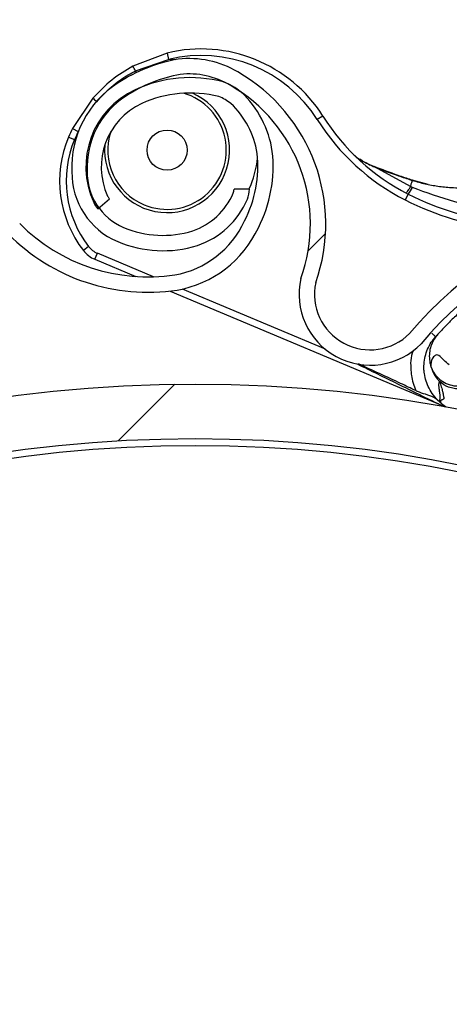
# Model space of a CAD drawing. Header units: inches. Extents: x 170 to 284, y 215 to 248.
# Tile 688 of 1056: x 211.0882 to 211.1556, y 244.633 to 244.7877. Entities that reach past the tile are written whole.
import ezdxf

# ---------------------------------------------------------------- set-up
doc = ezdxf.new("R2010")
doc.units = ezdxf.units.IN
doc.header["$LTSCALE"] = 0.25
doc.header["$MEASUREMENT"] = 0
doc.layers.add('ANNOTATIONS', color=1, linetype='Continuous')
doc.layers.add('LH FRONT OF HOOD', color=7, linetype='Continuous')
doc.styles.add('ARIAL', font='arial.ttf', dxfattribs={"height": 0.09375})
doc.dimstyles.new('STANDARD$0', dxfattribs={"dimtxt": 0.09375, "dimasz": 0.09375, "dimexe": 0.03125, "dimexo": 0.046875, "dimgap": 0.09, "dimtad": 0, "dimtih": 1, "dimtoh": 1, "dimdec": 4, "dimzin": 0, "dimdsep": 46, "dimtxsty": 'ARIAL', "dimcen": 0.09, "dimadec": 0, "dimazin": 0, "dimtfac": 1, "dimtdec": 4, "dimtofl": 0, "dimtmove": 0, "dimatfit": 1, "dimfxl": 1, "dimtolj": 1, "dimtzin": 0, "dimarcsym": 0})
pattern_1 = [(45, (200.7563139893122, 238.187647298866), (-0.03026527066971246, 0.03026527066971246), [])]

# ---------------------------------------------------------------- blocks, each defined once
blk = doc.blocks.new('*D51')
at = {"layer": 'ANNOTATIONS', "color": 0, "lineweight": -2, "transparency": 16777216}
for p, q in [((209.9594651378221, 245.0727120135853), (209.9594651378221, 245.1664620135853)), ((210.5891923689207, 244.9789620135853), (209.9282151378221, 244.9789620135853)), ((211.1204829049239, 244.9262927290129), (209.9282151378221, 244.9262927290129)), ((209.9594651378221, 244.8325427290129), (209.9594651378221, 244.7387927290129)), ((209.9594651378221, 244.7387927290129), (209.8657151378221, 244.7387927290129))]:
    blk.add_line(p, q, dxfattribs=at)
at = {"layer": 'ANNOTATIONS', "color": 0, "transparency": 16777216}
for points in [[(209.9438401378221, 245.0727120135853), (209.9750901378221, 245.0727120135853), (209.9594651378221, 244.9789620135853)], [(209.9438401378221, 244.8325427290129), (209.9750901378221, 244.8325427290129), (209.9594651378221, 244.9262927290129)]]:
    blk.add_solid(points, dxfattribs=at)
at = {"layer": 'defpoints', "color": 0, "transparency": 16777216}
for p in [(210.6360673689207, 244.9789620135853), (209.9594651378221, 244.9262927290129), (211.1673579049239, 244.9262927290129)]:
    blk.add_point(p, dxfattribs=at)
at = {"layer": 'ANNOTATIONS', "color": 0, "transparency": 16777216, "insert": (209.6118125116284, 244.7387927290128), "char_height": 0.09375, "attachment_point": 5, "style": 'ARIAL'}
blk.add_mtext('\\A1;2 5/8"', dxfattribs=at)
blk = doc.blocks.new('*D61')
at = {"layer": 'ANNOTATIONS', "color": 0, "lineweight": -2, "transparency": 16777216}
for p, q in [((210.6277843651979, 245.3460056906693), (210.6277843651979, 246.0798826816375)), ((212.2068141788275, 244.6826057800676), (212.2068141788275, 246.0798826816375)), ((210.7215343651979, 246.0486326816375), (211.1070251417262, 246.0486326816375)), ((212.1130641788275, 246.0486326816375), (211.7275734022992, 246.0486326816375))]:
    blk.add_line(p, q, dxfattribs=at)
at = {"layer": 'ANNOTATIONS', "color": 0, "transparency": 16777216}
for points in [[(210.7215343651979, 246.0642576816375), (210.7215343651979, 246.0330076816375), (210.6277843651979, 246.0486326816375)], [(212.1130641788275, 246.0642576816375), (212.1130641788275, 246.0330076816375), (212.2068141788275, 246.0486326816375)]]:
    blk.add_solid(points, dxfattribs=at)
at = {"layer": 'defpoints', "color": 0, "transparency": 16777216}
for p in [(212.2068141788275, 246.0486326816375), (210.6277843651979, 245.2991306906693), (212.2068141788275, 244.6357307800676)]:
    blk.add_point(p, dxfattribs=at)
at = {"layer": 'ANNOTATIONS', "color": 0, "transparency": 16777216, "insert": (211.4172992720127, 246.0486326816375), "char_height": 0.09375, "attachment_point": 5, "style": 'ARIAL'}
blk.add_mtext('\\A1;DIM "A"', dxfattribs=at)

msp = doc.modelspace()

# ---------------------------------------------------------------- hatches: boundary and pattern name
at = {"layer": 'LH FRONT OF HOOD'}
h = msp.add_hatch(dxfattribs=at)
h.set_pattern_fill('ANSI31', color=256, scale=0.34241245, angle=2.8e-322, style=0)
h.set_pattern_definition([(45, (200.7896657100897, 238.187647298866), (-0.03026527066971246, 0.03026527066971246), [])])
edge = h.paths.add_edge_path(flags=0)
edge.add_arc((211.0763061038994, 244.0798696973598), 0.021400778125, 89.9999999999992, 390.52248781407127, ccw=False)
edge.add_line((211.0763061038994, 244.1012704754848), (211.1490687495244, 244.1012704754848))
edge.add_arc((211.1490687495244, 244.5121654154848), 0.4108949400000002, 270, 450.0000000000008)
edge.add_line((211.1490687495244, 244.9230603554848), (210.6654111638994, 244.9230603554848))
edge.add_arc((210.6654111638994, 244.9273405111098), 0.004280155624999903, 180.0000000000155, 269.9999999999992, ccw=False)
edge.add_line((210.6611310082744, 244.9273405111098), (210.6611310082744, 244.9701420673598))
edge.add_arc((210.6654111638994, 244.9701420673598), 0.004280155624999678, 360, 540, ccw=False)
edge.add_line((210.6696913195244, 244.9701420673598), (210.6696913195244, 244.9273405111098))
edge.add_line((210.6696913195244, 244.9273405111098), (210.6664589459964, 244.9273405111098))
edge.add_line((210.6664589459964, 244.9273405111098), (210.6664589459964, 244.9701420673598))
edge.add_arc((210.6654111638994, 244.9701420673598), 0.001047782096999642, 360, 540.0000000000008)
edge.add_line((210.6643633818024, 244.9701420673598), (210.6643633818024, 244.9273405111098))
edge.add_arc((210.6654111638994, 244.9273405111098), 0.001047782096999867, 180, 270)
edge.add_line((210.6654111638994, 244.9262927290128), (211.1490687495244, 244.9262927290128))
edge.add_arc((211.1490687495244, 244.5121654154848), 0.4141273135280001, 269.9999999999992, 450, ccw=False)
edge.add_line((211.1490687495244, 244.0980381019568), (211.0763061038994, 244.0980381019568))
edge.add_arc((211.0763061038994, 244.0798696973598), 0.018168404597, 450.0000000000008, 750.5224878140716)
edge.add_arc((211.0910543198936, 244.0885648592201), 0.001047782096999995, 390.5224878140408, 495.0000000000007)
edge.add_line((211.0903134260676, 244.0893057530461), (211.0816182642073, 244.0806105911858))
edge.add_line((211.0816182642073, 244.0806105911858), (211.0793326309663, 244.0828962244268))
edge.add_line((211.0793326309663, 244.0828962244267), (211.0880277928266, 244.091591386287))
edge.add_arc((211.0910543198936, 244.0885648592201), 0.004280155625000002, 390.522487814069, 495.0000000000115, ccw=False)
h = msp.add_hatch(dxfattribs=at)
h.set_pattern_fill('ANSI31', color=256, scale=0.34241245, style=0)
h.set_pattern_definition(pattern_1)
edge = h.paths.add_edge_path(flags=0)
edge.add_line((211.1157170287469, 244.9187801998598), (210.7733045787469, 244.9187801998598))
edge.add_line((210.7733045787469, 244.9187801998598), (210.7733045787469, 244.9230603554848))
edge.add_line((210.7733045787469, 244.9230603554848), (211.1157170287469, 244.9230603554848))
edge.add_arc((211.1157170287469, 244.5121654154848), 0.4108949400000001, 269.9999999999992, 450, ccw=False)
edge.add_line((211.1157170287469, 244.1012704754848), (211.0429543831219, 244.1012704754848))
edge.add_line((211.0429543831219, 244.1012704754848), (211.0429543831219, 244.1055506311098))
edge.add_line((211.0429543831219, 244.1055506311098), (211.1157170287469, 244.1055506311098))
edge.add_arc((211.1157170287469, 244.5121654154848), 0.406614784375, 270, 450.0000000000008)
h = msp.add_hatch(dxfattribs=at)
h.set_pattern_fill('ANSI31', color=256, scale=0.34241245, angle=2.8e-322, style=0)
h.set_pattern_definition(pattern_1)
edge = h.paths.add_edge_path(flags=0)
edge.add_arc((211.1201124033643, 244.761108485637), 0.001712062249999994, 337.1636403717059, 359.3740606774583)
edge.add_line((211.1218243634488, 244.761089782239), (211.1242382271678, 244.7610634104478))
edge.add_arc((211.1201124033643, 244.761108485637), 0.004126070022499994, 337.1636403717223, 359.37406067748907, ccw=False)
edge.add_arc((211.111907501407, 244.7645636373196), 0.01302879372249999, 288.63980774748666, 337.1636403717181, ccw=False)
edge.add_arc((211.1106520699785, 244.7696993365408), 0.01830194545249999, 247.1636403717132, 287.2250133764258, ccw=False)
edge.add_arc((211.1081138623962, 244.7636718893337), 0.01176186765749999, 179.3044980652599, 247.1636403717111, ccw=False)
edge.add_arc((211.1120021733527, 244.7645237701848), 0.01566536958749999, 122.42070840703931, 182.5944401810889, ccw=False)
edge.add_arc((211.1174480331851, 244.7565459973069), 0.02532140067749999, 460.0178885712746, 483.1445737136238, ccw=False)
edge.add_arc((211.1147411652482, 244.7665284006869), 0.01504902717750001, 419.31935873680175, 456.4782900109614, ccw=False)
edge.add_arc((211.1086865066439, 244.7555913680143), 0.02754708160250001, 340.4721435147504, 420.0962141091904, ccw=False)
edge.add_arc((211.1432103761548, 244.7445826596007), 0.008748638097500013, 528.1222592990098, 675.1050725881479)
edge.add_arc((211.1929686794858, 244.7020802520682), 0.05672062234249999, 426.7342761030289, 500.1735401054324, ccw=False)
edge.add_arc((211.1326245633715, 244.5556939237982), 0.2150521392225, 410.5896679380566, 427.3696940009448, ccw=False)
edge.add_arc((211.2500684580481, 244.7002154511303), 0.02884824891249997, 352.32248383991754, 408.5773971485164, ccw=False)
edge.add_arc((211.3070635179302, 244.6950140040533), 0.0284373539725, 537.2842342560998, 590.8827079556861)
edge.add_arc((211.2982301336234, 244.6848012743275), 0.01494630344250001, 232.4550811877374, 287.7108324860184)
edge.add_arc((211.29788650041, 244.688661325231), 0.0187470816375, 285.1215149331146, 318.6032563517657)
edge.add_arc((211.3014722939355, 244.6847363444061), 0.0134739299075, 321.0411977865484, 359.4372861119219)
edge.add_arc((211.3089382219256, 244.6843788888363), 0.006011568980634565, 362.1461729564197, 382.8812140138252)
edge.add_arc((211.298447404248, 244.6781707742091), 0.01816498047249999, 388.0629004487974, 427.163640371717)
edge.add_arc((211.3012513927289, 244.6848293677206), 0.01094007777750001, 427.1636403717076, 517.1636403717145)
edge.add_arc((211.2928887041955, 244.6883509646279), 0.001866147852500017, 517.1636403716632, 532.8058868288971)
edge.add_line((211.2910372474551, 244.6885846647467), (211.2886422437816, 244.6888869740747))
edge.add_arc((211.2928887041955, 244.6883509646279), 0.004280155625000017, 517.1636403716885, 532.805886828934, ccw=False)
edge.add_arc((211.3012513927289, 244.6848293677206), 0.01335408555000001, 427.16364037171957, 517.1636403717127, ccw=False)
edge.add_arc((211.298447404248, 244.6781707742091), 0.020578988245, 387.77499868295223, 427.1636403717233, ccw=False)
edge.add_arc((211.3089382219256, 244.6843788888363), 0.008425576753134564, 361.7413075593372, 383.66335128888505, ccw=False)
edge.add_arc((211.3014722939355, 244.6847363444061), 0.01588793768, 320.85394262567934, 359.63422106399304, ccw=False)
edge.add_arc((211.29788650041, 244.688661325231), 0.02116108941, 285.2681711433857, 318.7408121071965, ccw=False)
edge.add_arc((211.2982301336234, 244.6848012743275), 0.01736031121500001, 232.34388850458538, 287.52949369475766, ccw=False)
edge.add_arc((211.3070635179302, 244.6950140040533), 0.030851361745, 177.0817976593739, 230.9431779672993, ccw=False)
edge.add_arc((211.2500684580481, 244.7002154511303), 0.02643424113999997, 352.105349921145, 408.4872534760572)
edge.add_arc((211.1326245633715, 244.5556939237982), 0.21263813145, 410.6013088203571, 427.3733299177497)
edge.add_arc((211.1929686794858, 244.7020802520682), 0.05430661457, 426.7202670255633, 500.278175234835)
edge.add_arc((211.1432103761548, 244.7445826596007), 0.01116264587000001, 167.2246792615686, 315.6927275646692, ccw=False)
edge.add_arc((211.1086865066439, 244.7555913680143), 0.02513307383, 340.1350405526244, 420.1342981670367)
edge.add_arc((211.1147411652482, 244.7665284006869), 0.01263501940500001, 419.2466876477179, 456.1463371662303)
edge.add_arc((211.1174480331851, 244.7565459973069), 0.022907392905, 460.2079467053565, 483.1833555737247)
edge.add_arc((211.1120021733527, 244.7645237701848), 0.01325136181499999, 482.3558808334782, 542.8988901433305)
edge.add_arc((211.1081138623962, 244.7636718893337), 0.009347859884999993, 538.8861644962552, 607.1636403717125)
edge.add_arc((211.1106520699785, 244.7696993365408), 0.01588793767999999, 247.1636403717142, 287.1158192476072)
edge.add_arc((211.111907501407, 244.7645636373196), 0.01061478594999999, 288.7981416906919, 337.1636403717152)
h = msp.add_hatch(dxfattribs=at)
h.set_pattern_fill('ANSI31', color=256, scale=0.34241245, angle=2.8e-322, style=0)
h.set_pattern_definition(pattern_1)
edge = h.paths.add_edge_path(flags=0)
edge.add_arc((210.9334444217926, 244.6822182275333), 0.001712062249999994, 384.7692737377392, 406.9796940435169)
edge.add_line((210.9346124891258, 244.683469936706), (210.9362594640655, 244.6852348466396))
edge.add_arc((210.9334444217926, 244.6822182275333), 0.004126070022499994, 384.76927373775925, 406.97969404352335, ccw=False)
edge.add_arc((210.9253607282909, 244.6784882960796), 0.01302879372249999, 336.2454411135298, 384.7692737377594, ccw=False)
edge.add_arc((210.9207214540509, 244.6810237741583), 0.01830194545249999, 294.76927373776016, 334.8306467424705, ccw=False)
edge.add_arc((210.9234615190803, 244.6750853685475), 0.01176186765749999, 226.9101314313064, 294.76927373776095, ccw=False)
edge.add_arc((210.9254540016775, 244.6785313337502), 0.01566536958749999, 170.0263417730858, 230.2000735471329, ccw=False)
edge.add_arc((210.9350175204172, 244.6771743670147), 0.02532140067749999, 507.6235219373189, 530.7502070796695, ccw=False)
edge.add_arc((210.9258202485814, 244.6819057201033), 0.01504902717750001, 466.9249921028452, 504.08392337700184, ccw=False)
edge.add_arc((210.9298152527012, 244.6700601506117), 0.02754708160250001, 388.07777688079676, 467.701847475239, ccw=False)
edge.add_arc((210.9612224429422, 244.6881343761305), 0.008748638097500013, 215.7278926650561, 362.7107059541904)
edge.add_arc((211.0261599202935, 244.6962255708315), 0.05672062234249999, 114.33990946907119, 187.7791734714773, ccw=False)
edge.add_arc((211.0935835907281, 244.5529621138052), 0.2150521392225, 458.19530130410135, 474.9753273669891, ccw=False)
edge.add_arc((211.0660354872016, 244.7371376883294), 0.02884824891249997, 399.92811720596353, 456.1830305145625, ccw=False)
edge.add_arc((211.1083046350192, 244.775722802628), 0.0284373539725, 224.8898676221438, 278.4883413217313)
edge.add_arc((211.1098912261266, 244.762313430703), 0.01494630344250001, 280.0607145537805, 335.3164658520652)
edge.add_arc((211.1068088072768, 244.7646622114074), 0.0187470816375, 332.7271482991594, 366.2088897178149)
edge.add_arc((211.1121251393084, 244.7646640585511), 0.0134739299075, 368.6468311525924, 407.0429194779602)
edge.add_arc((211.1174228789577, 244.7699368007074), 0.006011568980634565, 409.7518063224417, 430.4868473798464)
edge.add_arc((211.1149344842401, 244.7580034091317), 0.01816498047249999, 435.6685338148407, 474.7692737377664)
edge.add_arc((211.1119075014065, 244.7645636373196), 0.01094007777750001, 474.7692737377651, 564.7692737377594)
edge.add_arc((211.1036683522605, 244.7607619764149), 0.001866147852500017, 204.7692737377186, 220.4115201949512)
edge.add_line((211.1022474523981, 244.7595522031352), (211.1004094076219, 244.7579872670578))
edge.add_arc((211.1036683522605, 244.7607619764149), 0.004280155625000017, 204.769273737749, 220.4115201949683, ccw=False)
edge.add_arc((211.1119075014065, 244.7645636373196), 0.01335408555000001, 114.76927373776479, 204.7692737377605, ccw=False)
edge.add_arc((211.1149344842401, 244.7580034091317), 0.020578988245, 435.38063204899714, 474.7692737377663, ccw=False)
edge.add_arc((211.1174228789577, 244.7699368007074), 0.008425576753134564, 409.34694092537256, 431.2689846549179, ccw=False)
edge.add_arc((211.1121251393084, 244.7646640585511), 0.01588793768, 368.45957599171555, 407.2398544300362, ccw=False)
edge.add_arc((211.1068088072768, 244.7646622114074), 0.02116108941, 332.8738045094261, 366.34644547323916, ccw=False)
edge.add_arc((211.1098912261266, 244.762313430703), 0.01736031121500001, 279.9495218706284, 335.13512706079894, ccw=False)
edge.add_arc((211.1083046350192, 244.775722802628), 0.030851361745, 224.687431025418, 278.5488113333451, ccw=False)
edge.add_arc((211.0660354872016, 244.7371376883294), 0.02643424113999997, 399.7109832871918, 456.0928868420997)
edge.add_arc((211.0935835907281, 244.5529621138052), 0.21263813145, 458.2069421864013, 474.9789632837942)
edge.add_arc((211.0261599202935, 244.6962255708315), 0.05430661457, 474.3259003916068, 547.8838086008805)
edge.add_arc((210.9612224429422, 244.6881343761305), 0.01116264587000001, 214.8303126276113, 363.29836093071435, ccw=False)
edge.add_arc((210.9298152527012, 244.6700601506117), 0.02513307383, 387.7406739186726, 467.7399315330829)
edge.add_arc((210.9258202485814, 244.6819057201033), 0.01263501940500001, 466.8523210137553, 503.7519705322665)
edge.add_arc((210.9350175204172, 244.6771743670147), 0.022907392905, 507.8135800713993, 530.7889889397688)
edge.add_arc((210.9254540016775, 244.6785313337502), 0.01325136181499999, 529.9615141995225, 590.5045235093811)
edge.add_arc((210.9234615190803, 244.6750853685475), 0.009347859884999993, 226.49179786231, 294.7692737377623)
edge.add_arc((210.9207214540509, 244.6810237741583), 0.01588793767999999, 294.7692737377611, 334.7214526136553)
edge.add_arc((210.9253607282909, 244.6784882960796), 0.01061478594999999, 336.4037750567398, 384.7692737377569)
h = msp.add_hatch(dxfattribs=at)
h.set_pattern_fill('ANSI32', color=256, scale=0.34241245, angle=2.8e-322, style=0)
h.set_pattern_definition([(45, (200.7563139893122, 238.187647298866), (-0.09079581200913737, 0.09079581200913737), []), (45, (200.8168445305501, 238.187647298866), (-0.09079581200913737, 0.09079581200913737), [])])
edge = h.paths.add_edge_path(flags=0)
edge.add_arc((211.115717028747, 244.5121654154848), 0.2182879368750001, 180, 540, ccw=False)
edge = h.paths.add_edge_path(flags=0)
edge.add_arc((211.115717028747, 244.5121654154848), 0.2097276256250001, 180, 540, ccw=False)

# ---------------------------------------------------------------- linework, layer by layer
for p, q in [((211.1113097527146, 244.782441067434), (211.1059459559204, 244.7803830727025)), ((211.1113097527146, 244.782441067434), (211.1115528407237, 244.7814430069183)), ((211.1063613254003, 244.7796587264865), (211.1115528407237, 244.7814430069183)), ((211.1125565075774, 244.7813904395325), (211.1115528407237, 244.7814430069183)), ((211.1063613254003, 244.7796587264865), (211.1064770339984, 244.7793672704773)), ((211.0996503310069, 244.7753657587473), (211.0964473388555, 244.7705964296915)), ((211.1357770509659, 244.7725325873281), (211.1349079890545, 244.7719849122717)), ((211.0964473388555, 244.7705964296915), (211.0973659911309, 244.7701367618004)), ((211.0958298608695, 244.7692545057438), (211.0967765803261, 244.7688558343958)), ((211.149548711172, 244.7614613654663), (211.1438713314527, 244.7645575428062)), ((211.1496642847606, 244.7624989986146), (211.1498238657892, 244.7624469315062)), ((211.1523394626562, 244.7618138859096), (211.1498209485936, 244.7624785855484)), ((211.1242382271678, 244.7610634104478), (211.1218243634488, 244.761089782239)), ((211.1004094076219, 244.7579872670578), (211.1022474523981, 244.7595522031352)), ((211.1491659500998, 244.760296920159), (211.1486985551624, 244.7593821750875)), ((211.0989879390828, 244.7520534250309), (211.0981766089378, 244.7514233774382)), ((211.099964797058, 244.7500511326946), (211.100363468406, 244.7509978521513)), ((211.099964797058, 244.7500511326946), (211.1063771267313, 244.747350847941)), ((211.1091494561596, 244.7472980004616), (211.100363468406, 244.7509978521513)), ((211.1361720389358, 244.7359185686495), (211.1137087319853, 244.7453780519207)), ((211.1117946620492, 244.7450694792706), (211.1546660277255, 244.7270159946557)), ((211.1536663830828, 244.7380964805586), (211.1534883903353, 244.7378993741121)), ((211.1538414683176, 244.738288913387), (211.1537221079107, 244.7381581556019)), ((211.1542593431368, 244.7275448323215), (211.1540394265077, 244.727741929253))]:
    msp.add_line(p, q, dxfattribs=at)
at = {"layer": 'LH FRONT OF HOOD', "flags": 128}
msp.add_lwpolyline([(211.1438210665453, 244.7646151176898), (211.1438388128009, 244.764637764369), (211.1438538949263, 244.7646520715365), (211.1438658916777, 244.7646576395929), (211.1438744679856, 244.7646543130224), (211.1438793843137, 244.7646421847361), (211.1438805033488, 244.7646215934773), (211.1438777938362, 244.7645931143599), (211.1438713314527, 244.7645575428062)], dxfattribs=at)
at = {"layer": 'LH FRONT OF HOOD'}
for centre, radius in [((211.1113097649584, 244.7671942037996), 0.003155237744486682), ((211.1157170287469, 244.5121654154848), 0.218287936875), ((211.1157170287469, 244.5121654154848), 0.2097276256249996), ((211.1157170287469, 244.5121654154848), 0.20865758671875)]:
    msp.add_circle(centre, radius, dxfattribs=at)
for centre, radius, start, end in [((211.1157170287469, 244.5121654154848), 0.4141273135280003, 270, 90), ((211.1157170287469, 244.5121654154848), 0.4108949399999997, 270, 90), ((211.1157170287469, 244.5121654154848), 0.406614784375, 270, 90), ((211.1166576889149, 244.7604837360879), 0.02259922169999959, 32.21876407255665, 103.6884620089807), ((211.1174480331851, 244.7565459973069), 0.02532140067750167, 100.0178885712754, 123.1445737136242), ((211.1166576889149, 244.7604837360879), 0.02157198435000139, 32.21876407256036, 103.6884620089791), ((211.1147411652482, 244.7665284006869), 0.01504902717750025, 59.31935873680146, 96.47829001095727), ((211.0985961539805, 244.775687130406), 0.008721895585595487, 27.08805321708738, 32.57536083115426), ((211.1147411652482, 244.7665284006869), 0.01263501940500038, 59.24668764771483, 96.14633716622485), ((211.1086865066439, 244.7555913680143), 0.02754708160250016, 340.4721435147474, 60.09621410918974), ((211.1120021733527, 244.7645237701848), 0.01566536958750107, 122.4207084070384, 182.594440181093), ((211.1174480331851, 244.7565459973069), 0.0229073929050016, 100.2079467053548, 123.1833555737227), ((211.1149344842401, 244.7580034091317), 0.02057898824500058, 75.38063204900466, 114.7692737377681), ((211.1174228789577, 244.7699368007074), 0.008425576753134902, 49.34694092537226, 71.2689846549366), ((211.1119075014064, 244.7645636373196), 0.01335408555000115, 114.7692737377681, 204.769273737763), ((211.1113097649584, 244.7671942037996), 0.009810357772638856, 175.0190950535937, 66.124991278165), ((211.1149344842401, 244.7580034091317), 0.01816498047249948, 75.6685338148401, 114.7692737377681), ((211.1113097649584, 244.7671942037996), 0.009303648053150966, 247.1636403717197, 73.99952758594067), ((211.1086865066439, 244.7555913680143), 0.02513307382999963, 340.1350405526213, 60.1342981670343), ((211.1121251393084, 244.7646640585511), 0.01588793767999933, 8.45957599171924, 47.23985443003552), ((211.1120021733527, 244.7645237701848), 0.01325136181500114, 122.3558808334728, 182.8988901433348), ((211.1055228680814, 244.7811342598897), 0.008231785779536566, 224.4879613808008, 229.8504306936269), ((211.1119075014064, 244.7645636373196), 0.01094007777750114, 114.7692737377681, 204.769273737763), ((211.1174228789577, 244.7699368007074), 0.006011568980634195, 49.75180632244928, 70.48684737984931), ((211.1121251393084, 244.7646640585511), 0.01347392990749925, 8.646831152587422, 47.04291947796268), ((211.1647457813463, 244.7907884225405), 0.03526848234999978, 212.2187640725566, 242.9349440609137), ((211.1647457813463, 244.7907884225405), 0.03424124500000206, 212.2187640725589, 242.9349440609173), ((211.1166576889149, 244.7604837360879), 0.02259922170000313, 153.4178994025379, 157.1636403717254), ((211.1166576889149, 244.7604837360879), 0.02157198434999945, 153.4178994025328, 157.1636403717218), ((211.1113097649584, 244.7671942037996), 0.009303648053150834, 161.804866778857, 247.1636403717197), ((211.1122396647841, 244.7623442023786), 0.01780544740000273, 157.1636403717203, 217.8315302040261), ((211.1122396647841, 244.7623442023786), 0.01677821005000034, 157.1636403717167, 217.8315302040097), ((211.1068088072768, 244.7646622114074), 0.02116108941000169, 332.8738045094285, 6.346445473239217), ((211.1068088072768, 244.7646622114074), 0.01874708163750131, 332.7271482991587, 6.208889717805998), ((211.1113097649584, 244.7671942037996), 0.01425087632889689, 334.5225369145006, 355.1303432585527), ((211.1081138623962, 244.7636718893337), 0.01176186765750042, 179.3044980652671, 247.1636403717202), ((211.1081138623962, 244.7636718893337), 0.00934785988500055, 178.8861644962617, 247.1636403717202), ((211.1496964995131, 244.7625256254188), 3.319259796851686e-05, 131.4525723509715, 169.4510484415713), ((211.1494966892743, 244.7625590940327), 0.0001780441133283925, 340.273475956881, 357.2344042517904), ((211.1201124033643, 244.761108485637), 0.00171206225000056, 337.1636403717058, 359.3740606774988), ((211.1201124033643, 244.761108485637), 0.004126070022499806, 337.1636403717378, 359.3740606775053), ((211.1466587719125, 244.7627403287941), 0.003500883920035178, 315.7379981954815, 336.2062584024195), ((211.1036683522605, 244.7607619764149), 0.001866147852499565, 204.7692737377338, 220.411520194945), ((211.111907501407, 244.7645636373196), 0.01061478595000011, 288.7981416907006, 337.1636403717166), ((211.111907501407, 244.7645636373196), 0.01302879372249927, 288.6398077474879, 337.1636403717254), ((211.1687965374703, 244.7987162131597), 0.04417120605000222, 242.9349440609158, 264.1121078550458), ((211.1687965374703, 244.7987162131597), 0.04314396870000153, 242.9349440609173, 264.112107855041), ((211.1036683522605, 244.7607619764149), 0.004280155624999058, 204.7692737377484, 220.4115201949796), ((211.1929686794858, 244.7020802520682), 0.0567206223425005, 66.73427610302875, 140.1735401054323), ((211.1098912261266, 244.762313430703), 0.01494630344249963, 280.0607145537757, 335.31646585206), ((211.1929686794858, 244.7020802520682), 0.05430661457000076, 66.72026702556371, 140.2781752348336), ((211.1083046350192, 244.775722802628), 0.02843735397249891, 224.8898676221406, 278.4883413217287), ((211.1106520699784, 244.7696993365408), 0.01588793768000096, 247.1636403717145, 287.1158192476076), ((211.1098912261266, 244.762313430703), 0.01736031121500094, 279.9495218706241, 335.1351270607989), ((211.1083046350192, 244.775722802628), 0.03085136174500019, 224.6874310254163, 278.5488113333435), ((211.1106520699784, 244.7696993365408), 0.01830194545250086, 247.1636403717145, 287.2250133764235), ((211.1016923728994, 244.7541535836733), 0.004451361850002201, 217.8315302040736, 247.1636403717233), ((211.1016923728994, 244.7541535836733), 0.003424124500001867, 217.831530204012, 247.1636403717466), ((211.1432103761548, 244.7445826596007), 0.01116264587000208, 167.224679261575, 315.6927275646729), ((211.1432103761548, 244.7445826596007), 0.008748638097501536, 168.1222592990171, 315.1050725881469)]:
    msp.add_arc(centre, radius, start, end, dxfattribs=at)
for points, knots in [([(211.1059459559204, 244.7803830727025), (211.1048026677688, 244.7797004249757), (211.1024781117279, 244.7783124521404), (211.1006031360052, 244.7763586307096), (211.0996503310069, 244.7753657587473)], [0, 0, 0, 0, 0.491830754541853, 0.9999999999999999, 0.9999999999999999, 0.9999999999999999, 0.9999999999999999]), ([(211.1002637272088, 244.7747992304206), (211.1009900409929, 244.7755876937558), (211.1024637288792, 244.7771874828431), (211.1046109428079, 244.7787192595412), (211.1059711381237, 244.7794493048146), (211.1063613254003, 244.7796587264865)], [0, 0, 0, 0, 0.4093476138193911, 0.8305647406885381, 1, 1, 1, 1]), ([(211.1406584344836, 244.7664519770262), (211.1408403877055, 244.7662976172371), (211.1415108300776, 244.7657288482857), (211.1426920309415, 244.7650877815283), (211.1436218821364, 244.7646697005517), (211.1438713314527, 244.7645575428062)], [0, 0, 0, 0, 0.2141804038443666, 0.7891897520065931, 1, 1, 1, 1]), ([(211.1438210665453, 244.7646151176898), (211.1435600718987, 244.7647192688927), (211.1427557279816, 244.7650402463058), (211.1420526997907, 244.7654668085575), (211.1415777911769, 244.7657549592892)], [0, 0, 0, 0, 0.3244814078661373, 0.9999999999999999, 0.9999999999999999, 0.9999999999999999, 0.9999999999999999]), ([(211.1496638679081, 244.7625317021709), (211.1489760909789, 244.7627566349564), (211.1469996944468, 244.7634030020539), (211.1450755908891, 244.7641367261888), (211.1438210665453, 244.7646151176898)], [0, 0, 0, 0, 0.3479954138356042, 1, 1, 1, 1]), ([(211.1438713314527, 244.7645575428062), (211.1451177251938, 244.7640905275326), (211.1470263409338, 244.7633753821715), (211.148984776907, 244.7627247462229), (211.1496642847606, 244.7624989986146)], [0, 0, 0, 0, 0.6530354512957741, 1, 1, 1, 1]), ([(211.149548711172, 244.7614613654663), (211.149564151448, 244.7615139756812), (211.1496355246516, 244.7617571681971), (211.1497358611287, 244.7621106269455), (211.1497972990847, 244.7623454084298), (211.1498238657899, 244.7624469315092)], [0, 0, 0, 0, 0.1354579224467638, 0.6261588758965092, 1, 1, 1, 1]), ([(211.1498209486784, 244.7624785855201), (211.1498243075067, 244.7624856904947), (211.1498311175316, 244.7625000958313), (211.1498344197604, 244.7624996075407), (211.1498326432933, 244.7624835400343), (211.149826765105, 244.7624590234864), (211.1498238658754, 244.7624469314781)], [0, 0, 0, 0, 0.2466091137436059, 0.5000000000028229, 0.7533908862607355, 1, 1, 1, 1]), ([(211.1498238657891, 244.7624469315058), (211.1504955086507, 244.7622523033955), (211.1518232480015, 244.7618675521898), (211.1538804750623, 244.7615163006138), (211.1562134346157, 244.7612777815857), (211.1587115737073, 244.7612023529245), (211.1604527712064, 244.7612718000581), (211.1612701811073, 244.7613044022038)], [0, 0, 0, 0, 0.1754155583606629, 0.3467708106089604, 0.5287700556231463, 0.7787798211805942, 1, 1, 1, 1]), ([(211.149862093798, 244.7613279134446), (211.1497575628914, 244.7613721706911), (211.1496530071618, 244.7614164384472), (211.1495487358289, 244.7614613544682), (211.1495487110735, 244.7614613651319)], [0, 0, 0, 0, 0.9997625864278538, 1, 1, 1, 1]), ([(211.1631790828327, 244.7579913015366), (211.1631790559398, 244.7579913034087), (211.1626053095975, 244.7580312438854), (211.1603542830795, 244.7582483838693), (211.1558167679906, 244.7590882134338), (211.1520487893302, 244.7605054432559), (211.149862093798, 244.7613279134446)], [0, 0, 0, 0, 5.869764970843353e-06, 0.1252288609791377, 0.4923383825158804, 1, 1, 1, 1]), ([(211.1578462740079, 244.7422166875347), (211.1574989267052, 244.7419095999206), (211.1565476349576, 244.7410685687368), (211.15544847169, 244.7399763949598), (211.1545092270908, 244.7390117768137), (211.1539664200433, 244.7384254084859), (211.1538828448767, 244.7383341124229), (211.1538414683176, 244.738288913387)], [0, 0, 0, 0, 0.1282528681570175, 0.3512504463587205, 0.5733912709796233, 0.7887937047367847, 1, 1, 1, 1]), ([(211.1540394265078, 244.727741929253), (211.1540394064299, 244.7277419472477), (211.1533961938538, 244.7283184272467), (211.1523470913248, 244.7296703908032), (211.1517701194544, 244.7314884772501), (211.1515922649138, 244.7332902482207), (211.1517970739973, 244.7351277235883), (211.1526332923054, 244.7368558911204), (211.1533070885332, 244.7376973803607), (211.1534883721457, 244.7378993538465), (211.1534883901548, 244.737899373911)], [0, 0, 0, 0, 7.189415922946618e-06, 0.2303203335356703, 0.4448965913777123, 0.4983905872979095, 0.7130087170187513, 0.927629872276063, 0.9999928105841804, 1, 1, 1, 1]), ([(211.1538414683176, 244.738288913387), (211.1534539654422, 244.7377626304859), (211.1528576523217, 244.7369527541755), (211.1525239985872, 244.7356279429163), (211.1524638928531, 244.7345670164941), (211.1525854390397, 244.7337586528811), (211.1527183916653, 244.7333243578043), (211.1527473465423, 244.7332297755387)], [0, 0, 0, 0, 0.3580314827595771, 0.5509607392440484, 0.7480445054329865, 0.9451282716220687, 1, 1, 1, 1]), ([(211.1528705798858, 244.738453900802), (211.1529290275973, 244.738401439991), (211.1531580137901, 244.7381959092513), (211.1534143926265, 244.737965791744), (211.153463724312, 244.7379215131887), (211.1534883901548, 244.737899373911)], [0, 0, 0, 0, 0.1462931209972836, 0.573146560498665, 1, 1, 1, 1]), ([(211.1537221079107, 244.7381581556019), (211.1536747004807, 244.7381062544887), (211.1535322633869, 244.7379503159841), (211.1536452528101, 244.7380727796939), (211.1537779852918, 244.7382200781), (211.1536817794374, 244.7381135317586), (211.1536663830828, 244.7380964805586)], [0, 0, 0, 0, 0.1877582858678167, 0.5641255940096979, 0.9302446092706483, 1, 1, 1, 1]), ([(211.1499582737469, 244.7356620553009), (211.1499576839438, 244.735660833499), (211.1495072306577, 244.7347277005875), (211.1495427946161, 244.7333410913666), (211.149715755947, 244.7312379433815), (211.1500790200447, 244.7302070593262), (211.1503557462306, 244.7294217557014)], [0, 0, 0, 0, 0.0006402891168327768, 0.4890112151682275, 0.6107405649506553, 1, 1, 1, 1]), ([(211.1556374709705, 244.7334577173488), (211.155342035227, 244.7337103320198), (211.1549301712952, 244.7340624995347), (211.1544773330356, 244.734526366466), (211.1541421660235, 244.7348458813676), (211.1537567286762, 244.735075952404), (211.1533115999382, 244.7349504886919), (211.1527489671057, 244.73423318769), (211.1527479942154, 244.7336308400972), (211.1527473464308, 244.7332297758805)], [0, 0, 0, 0, 0.1001269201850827, 0.1395859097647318, 0.1897135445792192, 0.258234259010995, 0.3697357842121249, 0.5803479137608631, 1, 1, 1, 1]), ([(211.1411501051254, 244.7336237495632), (211.1432732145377, 244.7325814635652), (211.1464796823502, 244.7310073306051), (211.1502715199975, 244.7291451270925), (211.1522567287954, 244.7281645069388), (211.1533368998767, 244.727636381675), (211.1539326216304, 244.7273563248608), (211.1542622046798, 244.7272034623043), (211.154444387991, 244.7271195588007), (211.154545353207, 244.727073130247), (211.1546054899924, 244.7270454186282), (211.154640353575, 244.7270292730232), (211.15466162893, 244.7270192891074), (211.1546715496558, 244.7270145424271), (211.1546762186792, 244.7270121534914), (211.1546766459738, 244.7270117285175), (211.1546735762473, 244.727012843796), (211.1546689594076, 244.7270147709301), (211.1546660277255, 244.7270159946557)], [0, 0, 0, 0, 0.4681368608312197, 0.7070129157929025, 0.8371325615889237, 0.9079072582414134, 0.9470740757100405, 0.9687898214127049, 0.9808770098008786, 0.9876679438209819, 0.9915546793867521, 0.9947708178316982, 0.9959953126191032, 0.9972287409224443, 0.9978484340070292, 0.9984730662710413, 0.9990304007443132, 1, 1, 1, 1]), ([(211.1503557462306, 244.7294217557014), (211.1495665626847, 244.7298011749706), (211.1465813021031, 244.7312364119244), (211.1435684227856, 244.732612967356), (211.1413520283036, 244.7336256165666)], [0, 0, 0, 0, 0.2643600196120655, 0.9999999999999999, 0.9999999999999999, 0.9999999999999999, 0.9999999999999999]), ([(211.1527473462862, 244.7332297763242), (211.1528749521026, 244.7329129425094), (211.1531441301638, 244.7322445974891), (211.1538679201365, 244.7313606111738), (211.1548512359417, 244.730636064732), (211.1560473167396, 244.7301991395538), (211.1573181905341, 244.7301161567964), (211.1585108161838, 244.7303821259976), (211.1595305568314, 244.7308986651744), (211.1600472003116, 244.7314013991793), (211.1602921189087, 244.7316397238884)], [0, 0, 0, 0, 0.1098512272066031, 0.2317256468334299, 0.363177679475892, 0.499999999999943, 0.6368223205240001, 0.7682743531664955, 0.8901487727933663, 1, 1, 1, 1]), ([(211.1527473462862, 244.7332297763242), (211.1529213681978, 244.732751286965), (211.1532199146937, 244.7319304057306), (211.1537213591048, 244.7312658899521), (211.1539833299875, 244.7309672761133), (211.1540589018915, 244.7308859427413), (211.1540782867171, 244.7308649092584), (211.1540847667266, 244.7308578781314)], [0, 0, 0, 0, 0.5022803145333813, 0.8616962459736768, 0.9584272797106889, 0.9861029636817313, 1, 1, 1, 1]), ([(211.1603840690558, 244.731182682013), (211.1599662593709, 244.7308058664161), (211.1593235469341, 244.7302262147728), (211.1582194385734, 244.7298251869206), (211.1573164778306, 244.7296773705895), (211.1564027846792, 244.729724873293), (211.1552614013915, 244.7300019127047), (211.1545590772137, 244.7305072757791), (211.1541025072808, 244.7308358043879)], [0, 0, 0, 0, 0.2394514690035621, 0.3683457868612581, 0.4999761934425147, 0.6316105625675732, 0.7605158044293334, 1, 1, 1, 1]), ([(211.154039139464, 244.7277421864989), (211.1540673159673, 244.7277860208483), (211.1541249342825, 244.7278756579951), (211.1541766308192, 244.7280458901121), (211.1542056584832, 244.728241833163), (211.154209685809, 244.7284593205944), (211.1541960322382, 244.7286874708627), (211.1541711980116, 244.7289200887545), (211.1541353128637, 244.7291818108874), (211.1540974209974, 244.7294372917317), (211.1540652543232, 244.7296652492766), (211.1540405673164, 244.7298559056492), (211.1540226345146, 244.7300347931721), (211.1540113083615, 244.7302182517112), (211.1540102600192, 244.7303938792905), (211.1540237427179, 244.7305588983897), (211.1540516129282, 244.7307102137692), (211.1540845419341, 244.7307956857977), (211.1541006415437, 244.7308374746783)], [0, 0, 0, 0, 0.06578093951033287, 0.1345158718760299, 0.2062058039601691, 0.27713025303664, 0.3450539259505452, 0.411816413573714, 0.4774590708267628, 0.563672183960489, 0.622780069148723, 0.6670965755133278, 0.724168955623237, 0.7778304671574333, 0.8321346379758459, 0.8905164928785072, 0.9464714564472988, 0.9999999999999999, 0.9999999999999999, 0.9999999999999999, 0.9999999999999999]), ([(211.1541006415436, 244.730837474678), (211.1541516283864, 244.7307027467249), (211.154259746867, 244.730417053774), (211.1543903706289, 244.7300006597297), (211.1544818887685, 244.7296687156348), (211.1545430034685, 244.7294229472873), (211.1545796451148, 244.7292675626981), (211.1546148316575, 244.7291098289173), (211.154648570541, 244.7289497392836), (211.1546824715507, 244.7287793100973), (211.154714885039, 244.7286049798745), (211.1547431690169, 244.7284481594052), (211.1547610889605, 244.7283331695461), (211.1547731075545, 244.7282514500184), (211.1547675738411, 244.7281870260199), (211.1547432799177, 244.7281266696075), (211.1546966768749, 244.7280710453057), (211.1546250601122, 244.7280213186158), (211.1545276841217, 244.7279820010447), (211.1544402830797, 244.7279423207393), (211.1543724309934, 244.7279108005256), (211.1543298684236, 244.7278890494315), (211.1542940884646, 244.7278694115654), (211.1542666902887, 244.7278366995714), (211.1542433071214, 244.7277876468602), (211.154233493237, 244.7277200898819), (211.1542373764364, 244.7276404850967), (211.1542526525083, 244.7275761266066), (211.1542602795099, 244.7275439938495)], [0, 0, 0, 0, 0.08480730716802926, 0.1798353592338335, 0.2850849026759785, 0.3228266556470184, 0.3617275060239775, 0.4017874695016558, 0.443006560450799, 0.4853847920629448, 0.5351510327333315, 0.5813528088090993, 0.6105805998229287, 0.6293562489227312, 0.6489120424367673, 0.6766412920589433, 0.7075477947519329, 0.7416323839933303, 0.7850907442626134, 0.8280699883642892, 0.8539878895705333, 0.8729964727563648, 0.8850957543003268, 0.9032140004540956, 0.9275168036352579, 0.9517481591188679, 0.9759089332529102, 0.9999999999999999, 0.9999999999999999, 0.9999999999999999, 0.9999999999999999]), ([(211.1538601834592, 244.7278996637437), (211.1536475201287, 244.7280591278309), (211.1531012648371, 244.7284687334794), (211.1520103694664, 244.7287999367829), (211.1509546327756, 244.7291408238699), (211.1504512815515, 244.7293769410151), (211.1503557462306, 244.7294217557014)], [0, 0, 0, 0, 0.2412678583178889, 0.6197299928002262, 0.9278253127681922, 1, 1, 1, 1]), ([(211.1538601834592, 244.7278996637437), (211.1539139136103, 244.727852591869), (211.1540349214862, 244.7277465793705), (211.1541791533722, 244.7276169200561), (211.1542593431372, 244.7275448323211)], [0, 0, 0, 0, 0.4440219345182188, 1, 1, 1, 1]), ([(211.1542638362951, 244.7275297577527), (211.1542638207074, 244.7275297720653), (211.1541329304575, 244.7276499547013), (211.1539965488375, 244.7277748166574), (211.1538601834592, 244.7278996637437)], [0, 0, 0, 0, 0.0001190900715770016, 1, 1, 1, 1]), ([(211.1551560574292, 244.726809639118), (211.155102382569, 244.7268478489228), (211.1548455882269, 244.7270306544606), (211.1545124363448, 244.7272973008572), (211.1542638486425, 244.7275297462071), (211.1542638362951, 244.7275297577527)], [0, 0, 0, 0, 0.2090106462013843, 0.9999607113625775, 1, 1, 1, 1]), ([(211.1546660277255, 244.7270159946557), (211.1546709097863, 244.7270139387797), (211.15470021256, 244.7270015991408), (211.1547909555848, 244.7269633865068), (211.1548565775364, 244.7269357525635), (211.1549039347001, 244.7269158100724)], [0, 0, 0, 0, 0.05271003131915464, 0.31637256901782, 1, 1, 1, 1])]:
    msp.add_open_spline(points, degree=3, knots=knots, dxfattribs=at)
msp.add_open_spline([(211.1488419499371, 244.7604646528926), (211.1488635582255, 244.7604711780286), (211.1489067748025, 244.7604842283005), (211.1490645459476, 244.760687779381), (211.1492769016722, 244.7610062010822), (211.1494581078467, 244.7613096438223), (211.149548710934, 244.7614613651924)], degree=3, dxfattribs=at)

# ---------------------------------------------------------------- dimensions: what is measured, and where the dimension line sits
at = {"layer": 'ANNOTATIONS'}
dim = msp.add_linear_dim(base=(212.2068141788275, 246.0486326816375), p1=(210.6277843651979, 245.2991306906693), p2=(212.2068141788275, 244.6357307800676), text='DIM "A"', dimstyle='STANDARD$0', dxfattribs=at)
dim.commit()
dim.dimension.update_dxf_attribs({"geometry": '*D61', "text_midpoint": (211.4172992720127, 246.0486326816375)})
dim = msp.add_linear_dim(base=(209.9594651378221, 244.9262927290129), p1=(210.6360673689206, 244.9789620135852), p2=(211.1673579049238, 244.9262927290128), angle=90, text='2 5/8"', dimstyle='STANDARD$0', dxfattribs=at)
dim.commit()
dim.dimension.update_dxf_attribs({"geometry": '*D51', "text_midpoint": (209.6118125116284, 244.7387927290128)})

doc.saveas('drawing.dxf')
